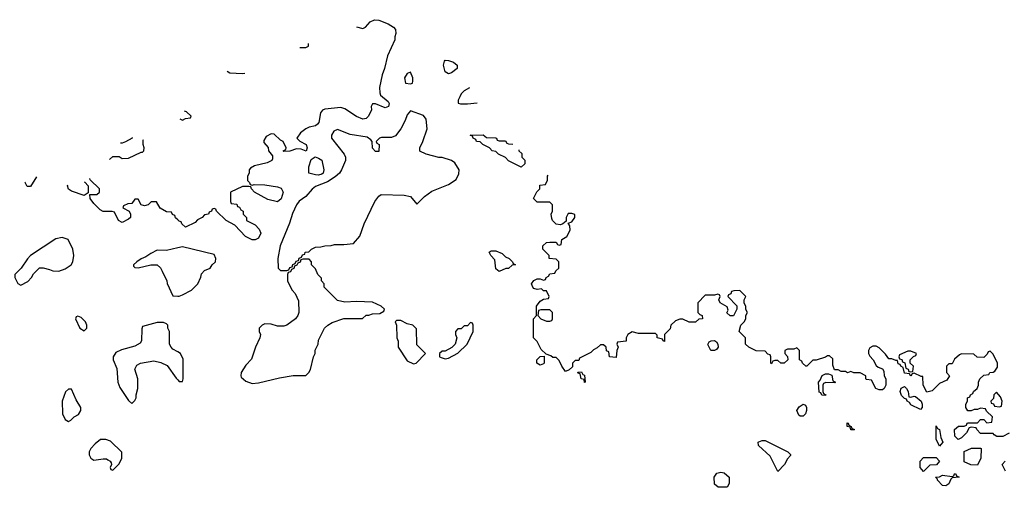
# Model space of a CAD drawing. Header units: inches. Extents: x 2701323 to 2964515, y 494916 to 722124.
# Tile 372 of 656: x 2809002 to 2815220, y 684386 to 687338. Entities that reach past the tile are written whole.
import ezdxf

# ---------------------------------------------------------------- set-up
doc = ezdxf.new("R2010")
doc.units = ezdxf.units.IN
doc.header["$MEASUREMENT"] = 0
doc.layers.add('C8608', color=7, linetype='Continuous')
doc.layers.add('C8618', color=7, linetype='Continuous')

msp = doc.modelspace()

# ---------------------------------------------------------------- linework, layer by layer
at = {"layer": 'C8608', "color": 2}
for points, elevation in [([(2809568.5, 686454.6), (2809590, 686474), (2809630, 686474), (2809650, 686462), (2809690, 686464.7), (2809770, 686502), (2809778, 686502), (2809786, 686510), (2809788, 686530), (2809782, 686550), (2809782, 686578), (2809783.5, 686582.1)], 2), ([(2809712.2, 686594.6), (2809712, 686590), (2809670, 686566), (2809650, 686558), (2809639.8, 686558)], 2), ([(2809108.4, 686346.7), (2809070, 686286), (2809050, 686286), (2809038, 686310), (2809033.9, 686312.7)], 2), ([(2809409.6, 686314.1), (2809412.7, 686312.7), (2809434, 686290), (2809434, 686246), (2809410, 686228.7)], 2), ([(2810000, 686075.4), (2809987.3, 686087.3), (2809982, 686102), (2809967.3, 686107.3), (2809962, 686122), (2809930, 686126), (2809890, 686148), (2809867.3, 686187.3), (2809832.7, 686187.3), (2809814, 686170), (2809790, 686162), (2809768.9, 686168.9), (2809750, 686206), (2809730, 686206), (2809710, 686178), (2809685.4, 686174.6), (2809658, 686162), (2809654, 686150), (2809694, 686130), (2809702, 686110), (2809702, 686090), (2809690, 686078), (2809650, 686058), (2809626, 686070), (2809602, 686122), (2809587.3, 686127.3), (2809530, 686128), (2809510, 686138), (2809470, 686178), (2809448, 686210), (2809446, 686234), (2809490, 686234), (2809506, 686250), (2809506, 686270), (2809447.3, 686327.3), (2809444.3, 686334.6)], 2), ([(2809410, 686228.7), (2809330, 686255.3), (2809310, 686268), (2809304, 686290), (2809305.4, 686295.6)], 2), ([(2810000, 685897), (2809930, 685881.2), (2809870, 685882), (2809830, 685862), (2809799.8, 685840.2), (2809770, 685828), (2809742, 685810), (2809722, 685790), (2809722, 685782), (2809730, 685774), (2809750, 685772), (2809830, 685791.3), (2809870.9, 685790.9), (2809890.9, 685770.9), (2809902, 685750), (2809932, 685690), (2809932.7, 685672.7), (2809970, 685594), (2810000, 685592.5)], 6), ([(2810000, 685240.5), (2809970, 685258), (2809958, 685270), (2809948, 685290), (2809948, 685370), (2809938, 685390), (2809938, 685410), (2809930, 685418), (2809910, 685426), (2809870, 685426), (2809778, 685402), (2809772.7, 685387.3), (2809772, 685310), (2809763.6, 685296.4), (2809730, 685278), (2809645.4, 685254.6), (2809610, 685238), (2809592, 685210), (2809592, 685190), (2809615.3, 685135.3), (2809622.8, 685050), (2809635.3, 685015.3), (2809690, 684934), (2809710, 684914), (2809730, 684934), (2809738, 684950), (2809738, 684970), (2809748, 685010), (2809748, 685070), (2809728.7, 685131.3), (2809743.1, 685156.9), (2809766, 685170), (2809850, 685184.7), (2809894.4, 685174.4), (2809934.4, 685154.4), (2809990, 685074), (2810000, 685064)], 6)]:
    msp.add_lwpolyline(points, dxfattribs=dict(at, elevation=elevation))
at = {"layer": 'C8608', "color": 2, "elevation": 6}
for points in [[(2809270, 685963.7), (2809230, 685955.1), (2809071.6, 685848.4), (2809051.6, 685828.4), (2809011.1, 685768.9), (2808972, 685730), (2808971.3, 685710), (2808990, 685672), (2809010, 685662), (2809054.6, 685685.4), (2809078, 685710), (2809090, 685734), (2809128.4, 685771.6), (2809150, 685772), (2809190, 685762), (2809211.6, 685751.6), (2809250, 685751.3), (2809290, 685764.7), (2809328, 685790), (2809339, 685810), (2809344, 685850), (2809337.2, 685890), (2809309.4, 685949.4)], [(2809370, 685466), (2809358, 685462), (2809354, 685450), (2809382, 685390), (2809410, 685374), (2809426, 685390), (2809426, 685410), (2809418, 685430), (2809390, 685458)], [(2809330, 685006), (2809310, 685006), (2809291.6, 684988.4), (2809271.1, 684928.9), (2809272, 684850), (2809290, 684814), (2809310, 684802), (2809326, 684810), (2809346, 684830), (2809374.6, 684845.4), (2809388, 684870), (2809388, 684890), (2809358, 684938)], [(2809547.3, 684687.3), (2809512.7, 684687.3), (2809479.6, 684660.4), (2809452, 684630), (2809442, 684610), (2809442, 684590), (2809452, 684570), (2809470, 684558), (2809530, 684564.7), (2809550, 684564.7), (2809559.8, 684559.8), (2809574, 684550), (2809579.6, 684539.6), (2809582, 684530), (2809574, 684510), (2809578, 684498), (2809590, 684494), (2809630, 684534), (2809648, 684570), (2809647.3, 684607.3), (2809576.4, 684676.4)]]:
    msp.add_lwpolyline(points, close=True, dxfattribs=at)
at = {"layer": 'C8618', "color": 2}
for points, elevation in [([(2811128.3, 687293.1), (2811170, 687282), (2811186, 687290), (2811216.4, 687323.6), (2811242, 687338), (2811270, 687336), (2811330, 687311), (2811362, 687290), (2811375.3, 687275.3), (2811378, 687250), (2811371.3, 687230), (2811371.3, 687210), (2811324.7, 687110), (2811306, 687030), (2811290.6, 686989.4), (2811274.8, 686910), (2811276, 686876), (2811281, 686861), (2811330, 686822), (2811334.8, 686810), (2811331, 686790), (2811310, 686782), (2811250, 686806), (2811230, 686806), (2811222, 686790), (2811224.7, 686770), (2811206, 686730), (2811190, 686714), (2811170, 686709.3), (2811130, 686726), (2811054.8, 686774.8), (2811030, 686782.7), (2810930, 686772.7), (2810914, 686766), (2810901, 686750), (2810890.7, 686690), (2810882, 686678), (2810870, 686668.7), (2810830, 686659), (2810810, 686649), (2810775.3, 686624.7), (2810752, 686590), (2810771.1, 686571.1), (2810811, 686550), (2810818, 686530), (2810811.6, 686508.4), (2810780.4, 686520.4), (2810750, 686522), (2810707.3, 686507.3), (2810670, 686506), (2810666, 686510), (2810682, 686518), (2810686, 686530), (2810666, 686570), (2810650, 686578), (2810610, 686615.3), (2810590, 686618), (2810559.6, 686600.4), (2810543.6, 686576.4), (2810543.6, 686563.6), (2810571.6, 686531.6), (2810574, 686510), (2810599.6, 686479.6), (2810599.6, 686460.4), (2810594, 686450), (2810565.4, 686434.6), (2810485.4, 686414.6), (2810459.6, 686400.4), (2810452, 686390), (2810451.1, 686368.9), (2810442, 686350), (2810442, 686322), (2810454, 686310), (2810458, 686298), (2810470, 686294), (2810482, 686298), (2810550, 686294.8), (2810630, 686282.8), (2810654, 686274), (2810666.8, 686250), (2810652.5, 686207.5), (2810630, 686189), (2810570, 686202), (2810486, 686250), (2810466, 686270), (2810462, 686282), (2810450, 686286), (2810410, 686286), (2810334, 686250), (2810334, 686190), (2810338, 686178), (2810372.7, 686172.7), (2810378, 686158), (2810390, 686154), (2810398, 686138), (2810414, 686130), (2810414, 686110), (2810434, 686090), (2810434, 686070), (2810490, 686042), (2810515.3, 686015.3), (2810524.7, 685990), (2810510, 685958), (2810490, 685948.7), (2810470, 685948.7), (2810429.1, 685969.1), (2810360.4, 686040.4), (2810306, 686070), (2810246, 686130), (2810242, 686142), (2810230, 686146), (2810218, 686142), (2810214, 686130), (2810198, 686122), (2810194, 686110), (2810170, 686106), (2810154, 686090), (2810125.4, 686074.6), (2810110, 686058), (2810050, 686028), (2810026, 686050), (2810022, 686062), (2810010, 686066), (2810000, 686075.4)], 2), ([(2810771.4, 687162), (2810810, 687162), (2810826, 687170), (2810826, 687187.7)], 2), ([(2810311.5, 687013.1), (2810330, 687002), (2810410, 686998), (2810424.2, 687001)], 2), ([(2811842.8, 686908.8), (2811810, 686889), (2811791, 686870), (2811781, 686850), (2811771.3, 686830), (2811772, 686812), (2811786, 686806), (2811830, 686806.8), (2811891.6, 686813.7)], 6), ([(2810013.2, 686712.9), (2810030, 686704.7), (2810050, 686714), (2810082, 686718), (2810086, 686730), (2810056.4, 686756.4), (2810044, 686760.9)], 2), ([(2812153.7, 686515.8), (2812154, 686510), (2812172.7, 686492.7), (2812174, 686470), (2812191.6, 686451.6), (2812191.6, 686428.4), (2812170, 686408), (2812090, 686448), (2812070, 686468), (2812026, 686490), (2812010, 686506), (2811986, 686510), (2811968.4, 686528.4), (2811926, 686550), (2811910, 686566), (2811886, 686570), (2811882, 686582), (2811866, 686590), (2811862, 686602), (2811846, 686610), (2811930, 686612), (2811950, 686594), (2812007.3, 686592.7), (2812014, 686590), (2812018, 686578), (2812030, 686574)], 2), ([(2812030, 686574), (2812070, 686574), (2812078, 686558), (2812090, 686554), (2812116.9, 686553.2)], 2), ([(2815250, 684728), (2815210, 684706), (2815172.7, 684707.3), (2815156.4, 684716.4), (2815150, 684726), (2815070, 684726), (2815046, 684750), (2815042, 684762), (2815010, 684766), (2814998, 684762), (2814982, 684730), (2814950, 684698), (2814928, 684688), (2814908.4, 684708.4), (2814906, 684750), (2814930, 684772), (2814967.3, 684772.7), (2814982, 684778), (2814986, 684790), (2814992.7, 684792.7), (2815050, 684794), (2815070, 684814), (2815090, 684814), (2815110, 684794), (2815142, 684798), (2815146, 684830), (2815107.3, 684867.3), (2815102, 684882), (2815070, 684886), (2815050, 684878), (2815030, 684878), (2815010, 684868), (2814990, 684868), (2814978, 684890), (2814978, 684910), (2814988, 684930), (2814988, 684950), (2815002, 684958), (2815006, 684970), (2815022, 684978), (2815026, 684990), (2815048, 685010), (2815058, 685030), (2815058, 685050), (2815066, 685070), (2815090, 685094), (2815122, 685098), (2815128.4, 685111.6), (2815150, 685112), (2815160.4, 685119.6), (2815176.4, 685143.6), (2815178, 685170), (2815150, 685226), (2815130, 685246), (2815118, 685242), (2815112.7, 685227.3), (2815090, 685206), (2815048.4, 685208.4), (2815027.3, 685227.3), (2814950, 685228.7), (2814936.9, 685223.1), (2814905.4, 685194.6), (2814890, 685166), (2814870, 685166), (2814854, 685150), (2814854, 685110), (2814874, 685090), (2814856.9, 685063.1), (2814810, 685042), (2814765.4, 684994.6), (2814730, 684986), (2814708, 685030), (2814706, 685086), (2814694, 685086), (2814650, 685106), (2814638, 685102), (2814630, 685088), (2814622, 685102), (2814590, 685106), (2814582, 685142), (2814566, 685150), (2814562, 685162), (2814550, 685166), (2814546, 685186), (2814534, 685186), (2814510, 685198), (2814490, 685198), (2814470, 685226), (2814430, 685266), (2814410, 685278), (2814390, 685278), (2814370, 685266), (2814362, 685250), (2814362, 685230), (2814370, 685214), (2814391.6, 685191.6), (2814410, 685154), (2814423.6, 685143.6), (2814450, 685134), (2814459.6, 685119.6), (2814462, 685090), (2814472, 685070), (2814472, 685030), (2814462, 685010), (2814450, 685002), (2814430, 685002), (2814409.1, 685009.1), (2814382, 685062), (2814350, 685066), (2814346, 685070), (2814346, 685090), (2814310, 685108), (2814270, 685108), (2814250, 685118), (2814230, 685108), (2814216.4, 685116.4), (2814190, 685118), (2814170, 685128), (2814148, 685128), (2814136.4, 685156.4), (2814136.4, 685196.4), (2814116.4, 685216.4), (2814103.6, 685216.4), (2814091.6, 685208.4), (2814031.1, 685188.9), (2814010, 685188), (2813974, 685150), (2813966, 685150), (2813946, 685170), (2813942, 685182), (2813926, 685190), (2813926, 685250), (2813910, 685266), (2813890, 685258), (2813850, 685258), (2813834, 685250), (2813834, 685230), (2813851.6, 685211.6), (2813852, 685190), (2813830.9, 685169.1), (2813808.9, 685168.9), (2813790, 685186), (2813770, 685186), (2813758, 685182), (2813750, 685166), (2813746, 685170), (2813746, 685210), (2813742, 685222), (2813727.3, 685227.3), (2813710, 685246), (2813652.7, 685247.3), (2813606, 685270), (2813586, 685290), (2813586, 685330), (2813546, 685370), (2813555.3, 685410), (2813578, 685430), (2813588, 685450), (2813588.4, 685471.6), (2813598, 685490), (2813588.4, 685508.4), (2813587.3, 685527.3), (2813578, 685550), (2813578, 685570), (2813588, 685590), (2813550, 685628), (2813512.7, 685627.3), (2813498, 685622), (2813492.7, 685607.3), (2813478, 685602), (2813474, 685590), (2813531.6, 685531.6), (2813532, 685510), (2813510, 685468), (2813488, 685468), (2813468, 685488), (2813475.3, 685504.7), (2813470, 685526), (2813426, 685550), (2813418, 685570), (2813426, 685590), (2813422, 685602), (2813410, 685606), (2813390, 685598), (2813330, 685598), (2813284.7, 685550), (2813284.7, 685490), (2813296.9, 685476.9), (2813312, 685470), (2813314, 685450), (2813290, 685448), (2813270, 685428), (2813230, 685428), (2813190, 685448), (2813170, 685448), (2813143.6, 685436.4), (2813114, 685410), (2813110, 685386), (2813074, 685350), (2813074, 685306), (2813066, 685310), (2813062, 685322), (2813028.9, 685328.9), (2813027.3, 685347.3), (2813016.4, 685356.4), (2812910, 685358), (2812870, 685368), (2812842, 685350), (2812832, 685330), (2812831.3, 685308.7), (2812778, 685302), (2812774, 685290), (2812782, 685270), (2812774, 685250), (2812770, 685206), (2812726, 685210), (2812722, 685242), (2812707.3, 685247.3), (2812706, 685270), (2812690, 685286), (2812670, 685286), (2812650, 685266), (2812625.4, 685254.6), (2812610, 685238), (2812538, 685202), (2812532.7, 685187.3), (2812510, 685186), (2812494, 685170), (2812492.7, 685147.3), (2812472.7, 685127.3), (2812450, 685118), (2812426, 685150), (2812410, 685186), (2812390, 685206), (2812370, 685206), (2812356.4, 685216.4), (2812326, 685226), (2812296.4, 685256.4), (2812270, 685306), (2812248, 685330), (2812248, 685450), (2812266, 685470), (2812266, 685530), (2812290, 685562), (2812310, 685574), (2812342, 685578), (2812346, 685590), (2812330, 685626), (2812310, 685626), (2812298, 685638), (2812270, 685635.3), (2812250, 685642), (2812242, 685650), (2812235.3, 685670), (2812249.3, 685690.7), (2812270, 685702), (2812290, 685702), (2812310, 685694), (2812322, 685698), (2812326, 685710), (2812342, 685718), (2812350, 685734), (2812382, 685738), (2812387.3, 685752.7), (2812406, 685770), (2812406, 685810), (2812390, 685826), (2812346, 685830), (2812346, 685850), (2812306, 685890), (2812306, 685910), (2812328.4, 685931.6), (2812350, 685934), (2812390, 685934), (2812398, 685918), (2812410, 685914), (2812422, 685918), (2812426, 685950), (2812458, 685970), (2812478, 686010), (2812476.4, 686036.4), (2812466, 686054), (2812490, 686062), (2812508, 686090), (2812507.3, 686107.3), (2812490, 686115.3), (2812466, 686114), (2812454, 686090), (2812454, 686066), (2812431.6, 686048.4), (2812416.9, 686043.1), (2812390, 686048), (2812368, 686070), (2812363.1, 686083.1), (2812358, 686110), (2812366, 686130), (2812366, 686170), (2812350, 686186), (2812270, 686186), (2812248, 686210), (2812268.4, 686251.6), (2812286, 686270), (2812287.3, 686292.7), (2812322, 686298), (2812335.3, 686324.7), (2812335.3, 686350), (2812338.8, 686356.6)], 2), ([(2810000, 685592.5), (2810010, 685592), (2810030, 685602), (2810088, 685630), (2810128, 685670), (2810147.3, 685712.7), (2810150, 685734), (2810170, 685754), (2810206, 685770), (2810218, 685790), (2810238, 685810), (2810242, 685830), (2810230, 685855.3), (2810030, 685903.7), (2810000, 685897)], 6), ([(2810000, 685064), (2810010, 685054), (2810030, 685054), (2810035.3, 685070), (2810034.6, 685194.6), (2810018, 685230), (2810000, 685240.5)], 6), ([(2815228.4, 684488.4), (2815206, 684530), (2815226, 684550)], 2)]:
    msp.add_lwpolyline(points, dxfattribs=dict(at, elevation=elevation))
for points, elevation in [([(2811710, 686995.3), (2811689.3, 687009.3), (2811679, 687050), (2811684, 687076), (2811690, 687082), (2811710, 687081), (2811742, 687070), (2811764.7, 687050), (2811764.7, 687030), (2811730, 687002)], 2), ([(2811470, 687006), (2811450, 686998), (2811432, 686970), (2811438, 686938), (2811470, 686934), (2811482, 686938), (2811486, 686950), (2811486, 686970)], 6), ([(2811470, 686762), (2811450, 686738), (2811437.5, 686702.5), (2811410, 686648.7), (2811375.9, 686604.1), (2811350, 686594), (2811286.4, 686593.6), (2811274, 686590), (2811254, 686570), (2811258, 686558), (2811272, 686550), (2811270, 686506), (2811250, 686506), (2811230, 686526), (2811228, 686570), (2811220.4, 686580.4), (2811196, 686596), (2811090, 686612.3), (2811010, 686645.2), (2810985.8, 686634.2), (2810970.8, 686610), (2810970.8, 686590), (2811050.6, 686490), (2811059.1, 686470), (2811058.8, 686450), (2811034.8, 686390), (2811021, 686370), (2810994, 686346), (2810945.4, 686314.6), (2810870, 686284), (2810850, 686268.7), (2810810, 686222), (2810767.9, 686192.1), (2810750, 686168.7), (2810724.7, 686115.3), (2810705.8, 686054.2), (2810646.8, 685910), (2810632, 685830), (2810634, 685770), (2810650, 685754), (2810690, 685754), (2810702, 685758), (2810707.3, 685772.7), (2810722, 685778), (2810727.3, 685792.7), (2810742, 685798), (2810747.3, 685812.7), (2810762, 685818), (2810767.3, 685832.7), (2810782, 685838), (2810787.3, 685852.7), (2810802, 685858), (2810806, 685870), (2810827.3, 685872.7), (2810846, 685890), (2810870, 685902), (2810903.6, 685903.6), (2810930, 685911.3), (2810968.4, 685911.6), (2810990, 685918), (2811050, 685918), (2811110, 685924.7), (2811150, 685972), (2811177.2, 686050), (2811245.2, 686190), (2811270, 686224.7), (2811285.6, 686234.4), (2811430, 686231), (2811470, 686222), (2811510, 686174), (2811558, 686222), (2811604.7, 686255.3), (2811710, 686298), (2811758, 686330), (2811774.6, 686365.4), (2811778, 686390), (2811750, 686435.3), (2811730, 686448.7), (2811670, 686468.7), (2811650, 686468.7), (2811570, 686488.7), (2811528.7, 686508.7), (2811528.7, 686530), (2811548.7, 686570), (2811575.3, 686650), (2811568.7, 686710), (2811552.9, 686732.9)], 6), ([(2810890, 686357), (2810870, 686358), (2810828, 686370), (2810828.7, 686410), (2810844, 686456), (2810868.7, 686471.3), (2810890, 686464.7), (2810910.7, 686450.7), (2810924, 686390), (2810919.1, 686370), (2810910, 686362.9)], 2), ([(2812030, 685748), (2812010, 685766), (2812002, 685822), (2811978, 685850), (2811968, 685870), (2811980.4, 685879.6), (2812010, 685878), (2812050, 685862), (2812070, 685842), (2812094, 685830), (2812114, 685810), (2812118, 685798), (2812134, 685790), (2812112.7, 685787.3), (2812090, 685768), (2812072.7, 685767.3)], 2), ([(2810830, 685826), (2810790, 685826), (2810778, 685822), (2810772.7, 685807.3), (2810758, 685802), (2810752.7, 685787.3), (2810738, 685782), (2810732.7, 685767.3), (2810718, 685762), (2810712.7, 685747.3), (2810698, 685742), (2810694, 685730), (2810694, 685690), (2810702, 685670), (2810722, 685630), (2810742, 685610), (2810763.6, 685563.6), (2810764.7, 685490), (2810758, 685470), (2810744.7, 685450), (2810690, 685409), (2810670, 685404), (2810630, 685404), (2810590, 685415.3), (2810550, 685418), (2810534, 685410), (2810514, 685390), (2810514, 685370), (2810522, 685350), (2810518, 685330), (2810491.3, 685270), (2810465.4, 685194.6), (2810430, 685158), (2810401, 685110), (2810398, 685090), (2810402, 685082), (2810430, 685056), (2810470, 685041), (2810510, 685046), (2810642, 685078), (2810730, 685091), (2810810, 685092), (2810828, 685110), (2810838, 685130), (2810858, 685210), (2810868, 685230), (2810868.9, 685251.1), (2810888, 685290), (2810890, 685314), (2810928, 685390), (2810948, 685410), (2810974.6, 685425.4), (2811048.9, 685451.1), (2811167.3, 685452.7), (2811190, 685472), (2811207.3, 685472.7), (2811230, 685482), (2811276.4, 685483.6), (2811302, 685498), (2811306, 685510), (2811286, 685530), (2811230, 685555.3), (2811130, 685559), (2811054.6, 685554.6), (2811010, 685566), (2810926, 685650), (2810926, 685670), (2810908.4, 685688.4), (2810907.3, 685707.3), (2810886, 685730), (2810870, 685766), (2810846, 685790), (2810846, 685810)], 6), ([(2812292.7, 685507.3), (2812278, 685502), (2812274, 685470), (2812294, 685450), (2812330, 685434), (2812350, 685434), (2812362, 685438), (2812366, 685450), (2812366, 685490), (2812350, 685506)], 2), ([(2811410, 685438), (2811382, 685438), (2811374, 685430), (2811382, 685410), (2811384.7, 685330), (2811391.6, 685308.4), (2811392, 685270), (2811450, 685184.7), (2811490, 685164.7), (2811506, 685170), (2811566, 685230), (2811510, 685286), (2811507.3, 685387.3), (2811486, 685410), (2811450, 685418)], 6), ([(2811850, 685426), (2811830, 685406), (2811810, 685406), (2811790, 685386), (2811770, 685386), (2811754, 685370), (2811754, 685350), (2811762, 685330), (2811752, 685290), (2811731.3, 685268.7), (2811690, 685246), (2811670, 685246), (2811654, 685230), (2811654, 685210), (2811664.7, 685204.7), (2811690, 685198), (2811710, 685202), (2811770, 685232), (2811828, 685290), (2811866, 685370), (2811866, 685410), (2811862, 685422)], 6), ([(2813390, 685248.7), (2813366, 685250), (2813348.4, 685288.4), (2813356.4, 685303.6), (2813368.4, 685311.6), (2813390, 685312), (2813403.6, 685303.6), (2813412, 685290), (2813414, 685270), (2813403.6, 685256.4)], 2), ([(2814630, 685246), (2814610, 685246), (2814558, 685222), (2814554, 685210), (2814558, 685198), (2814572.7, 685192.7), (2814578, 685178), (2814592.7, 685172.7), (2814598, 685138), (2814612.7, 685132.7), (2814618, 685118), (2814630, 685114), (2814642, 685118), (2814646, 685150), (2814626, 685170), (2814626, 685190), (2814647.3, 685212.7), (2814662, 685218), (2814666, 685230)], 2), ([(2812290, 685158), (2812268, 685170), (2812268.4, 685191.6), (2812288.4, 685211.6), (2812314, 685214), (2812314, 685170), (2812310, 685166)], 2), ([(2812570, 685048), (2812566, 685066), (2812548, 685070), (2812542, 685102), (2812530, 685106), (2812527.3, 685112.7), (2812550, 685114), (2812558, 685098), (2812570, 685094), (2812574, 685050)], 2), ([(2814150, 685046), (2814092.7, 685047.3), (2814078, 685042), (2814074, 685030), (2814074, 684990), (2814078, 684978), (2814094, 684970), (2814090, 684966), (2814068.7, 684968.7), (2814062, 684982), (2814050, 684986), (2814046, 685050), (2814058, 685062), (2814068.9, 685091.1), (2814090, 685102), (2814110, 685102), (2814130, 685094), (2814138, 685058), (2814154, 685050)], 2), ([(2814630, 684954), (2814650, 684962), (2814659.6, 684959.6), (2814694, 684930), (2814702, 684910), (2814702, 684890), (2814690, 684878), (2814630, 684906), (2814622, 684922), (2814606, 684930), (2814602, 684942), (2814590, 684946), (2814570, 684966), (2814562, 684990), (2814568.9, 685011.1), (2814590, 685022), (2814602, 685010), (2814612, 684990), (2814618, 684958)], 2), ([(2815170, 684986), (2815154, 684970), (2815152.7, 684947.3), (2815134, 684930), (2815138, 684918), (2815152.7, 684912.7), (2815158, 684898), (2815190, 684894), (2815202, 684898), (2815206, 684930), (2815196.4, 684956.4)], 2), ([(2813930, 684835.3), (2813922, 684842), (2813909, 684870), (2813925.6, 684894.4), (2813950, 684911.3), (2813963.6, 684903.6), (2813971, 684890), (2813971, 684870), (2813964.7, 684850), (2813950, 684835.3)], 2), ([(2814270, 684748), (2814250, 684748.7), (2814246, 684766), (2814228, 684770), (2814227.3, 684792.7), (2814234, 684790), (2814238, 684778), (2814254, 684770), (2814258, 684758), (2814274, 684750)], 2), ([(2814810, 684646), (2814788.7, 684690), (2814790, 684774), (2814798, 684758), (2814811.6, 684751.6), (2814819.6, 684699.6), (2814832, 684670)], 2), ([(2813790, 684486), (2813742, 684582), (2813668, 684650), (2813666, 684670), (2813670, 684674), (2813690, 684682), (2813710, 684682), (2813854, 684610), (2813870, 684594), (2813870, 684586), (2813850, 684566), (2813832, 684530)], 2), ([(2815050, 684526), (2815008.4, 684528.4), (2814967.3, 684547.3), (2814967.3, 684612.7), (2815012.7, 684632.7), (2815070, 684634), (2815074, 684630), (2815072, 684570)], 2), ([(2814710, 684486), (2814688.7, 684510), (2814688.9, 684551.1), (2814710, 684574), (2814790, 684574), (2814811.6, 684551.6), (2814791.6, 684528.4), (2814750, 684526)], 2), ([(2813470, 684386), (2813412.7, 684387.3), (2813390, 684406), (2813388, 684450), (2813404.7, 684475.3), (2813430, 684482), (2813450, 684478), (2813482, 684450), (2813482, 684410)], 2), ([(2814850, 684395.3), (2814830, 684398), (2814798, 684430), (2814798, 684438), (2814786, 684450), (2814810, 684452), (2814830, 684462), (2814890, 684454), (2814902, 684458), (2814906, 684470), (2814912.7, 684472.7), (2814918, 684458), (2814934, 684450), (2814890, 684446), (2814882, 684438), (2814870, 684408)], 2)]:
    msp.add_lwpolyline(points, close=True, dxfattribs=dict(at, elevation=elevation))

doc.saveas('drawing.dxf')
